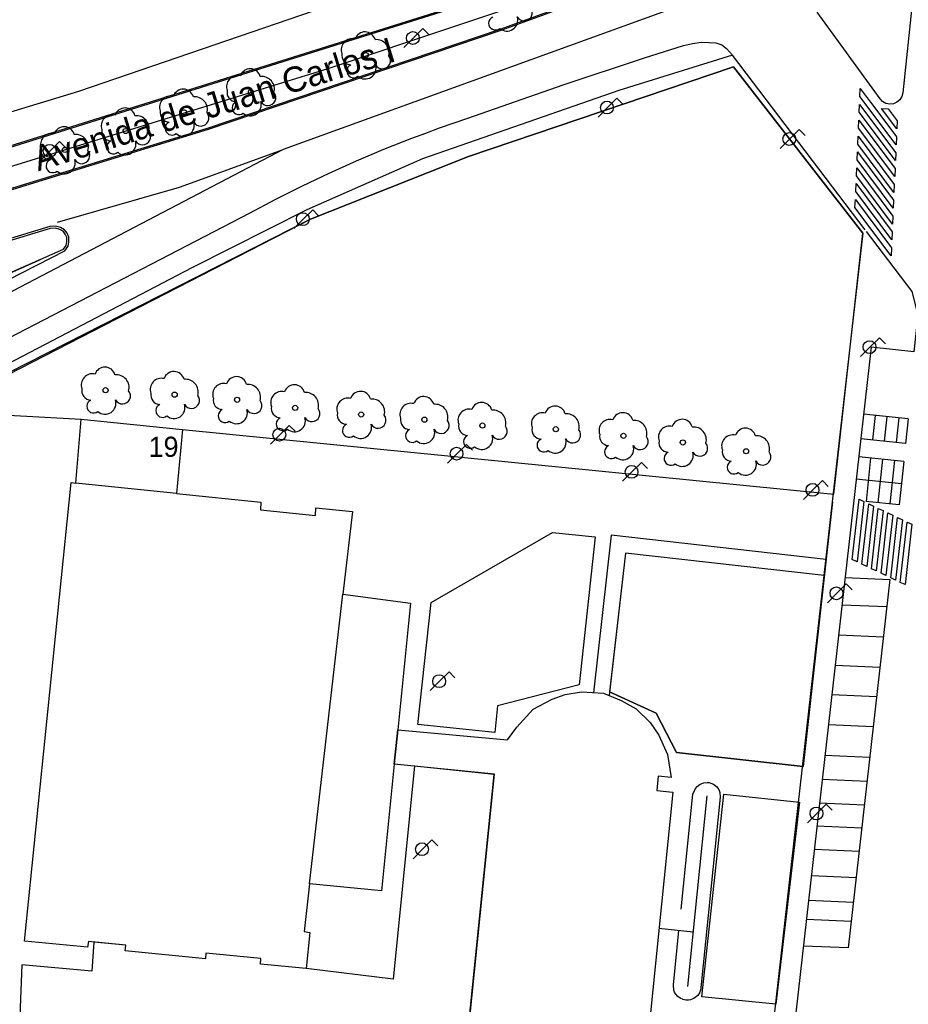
# Model space of a CAD drawing. Extents: x 282771 to 285132, y 4823109 to 4825496.
# Drawn here: x 282919.5 to 283007.8, y 4823860.6 to 4823958.4 of the extents above; entities that cross this region are included whole.
import ezdxf

# ---------------------------------------------------------------- set-up
doc = ezdxf.new("R2010")
doc.units = 0
for name, color, linetype in [('ACERA-BORDILLO', 7, 'Continuous'), ('ACERA-INTERIOR', 7, 'Continuous'), ('APARCAMIENTO', 7, 'Continuous'), ('ARBOL', 7, 'Continuous'), ('BORDILLO', 7, 'Continuous'), ('CALLE-EJE', 7, 'Continuous'), ('CALLE-TEXTO', 7, 'Continuous'), ('EDIFICIO', 7, 'Continuous'), ('FAROLA', 7, 'Continuous'), ('MEDIANERA', 7, 'Continuous'), ('NUM-PORTAL', 7, 'Continuous'), ('PARQUE-JARDIN-AREA', 7, 'Continuous'), ('PASO-PEATONES', 7, 'Continuous'), ('PUENTE', 7, 'Continuous'), ('SENAL-VIARIA', 7, 'Continuous'), ('TALUD', 7, 'Continuous'), ('ZONA-VERDE', 7, 'Continuous')]:
    doc.layers.add(name, color=color, linetype=linetype)

msp = doc.modelspace()

# ---------------------------------------------------------------- linework, layer by layer
at = {"layer": 'ACERA-BORDILLO'}
msp.add_lwpolyline([(283003.645, 4823937.384), (283008.189, 4823931.405), (283008.783, 4823929.069), (283008.369, 4823925.415), (283004.149, 4823925.895), (282996.079, 4823854.796), (283043.693, 4823849.222), (283046.052, 4823868.847), (283051.777, 4823868.21), (283052.18, 4823868.088), (283052.416, 4823868.016), (283052.638, 4823867.861), (283052.933, 4823867.624), (283053.295, 4823867.276), (283053.537, 4823866.967), (283072.621, 4823839.523), (283073.298, 4823838.878), (283074.171, 4823838.197), (283075.118, 4823837.59), (283076.301, 4823837.176), (283077.754, 4823836.86), (283264.587, 4823815.706)], dxfattribs=at)
at = {"layer": 'ACERA-INTERIOR'}
msp.add_lwpolyline([(283000.291, 4823910.54), (282997.381, 4823884.257), (282984.806, 4823885.623), (282982.761, 4823889.534), (282978.151, 4823891.669)], dxfattribs=at)
at = {"layer": 'APARCAMIENTO'}
for points in [[(283007.81, 4823918.768), (283003.392, 4823919.224)], [(283004.523, 4823919.107), (283004.272, 4823916.673)], [(283005.692, 4823918.986), (283005.441, 4823916.553)], [(283006.879, 4823918.864), (283006.628, 4823916.43)], [(283007.81, 4823918.768), (283007.558, 4823916.334)], [(283007.558, 4823916.334), (283003.116, 4823916.792)], [(283007.373, 4823914.542), (283002.913, 4823915.002)], [(283004.087, 4823914.881), (283003.641, 4823910.562)], [(283005.256, 4823914.76), (283004.811, 4823910.442)], [(283006.443, 4823914.638), (283005.997, 4823910.319)], [(283007.373, 4823914.542), (283006.928, 4823910.223)], [(283007.142, 4823912.3), (283002.659, 4823912.763)], [(283006.928, 4823910.223), (283003.641, 4823910.562)], [(283001.552, 4823903.009), (283006.001, 4823902.818), (283001.847, 4823866.219), (282997.398, 4823866.41)], [(283001.246, 4823900.311), (283005.695, 4823900.121)], [(283000.906, 4823897.318), (283005.355, 4823897.127)], [(283000.564, 4823894.308), (283005.013, 4823894.117)], [(283000.233, 4823891.392), (283004.682, 4823891.201)], [(282999.895, 4823888.417), (283004.345, 4823888.226)], [(282999.549, 4823885.366), (283003.998, 4823885.175)], [(282999.279, 4823882.984), (283003.728, 4823882.793)], [(282999.01, 4823880.618), (283003.46, 4823880.427)], [(282998.751, 4823878.334), (283003.2, 4823878.143)], [(282998.488, 4823876.016), (283002.937, 4823875.825)], [(282998.192, 4823873.41), (283002.641, 4823873.22)], [(282997.914, 4823870.964), (283002.364, 4823870.773)], [(282997.701, 4823869.084), (283002.15, 4823868.893)]]:
    msp.add_lwpolyline(points, dxfattribs=at)
at = {"layer": 'ARBOL'}
for centre in [(282953.91, 4823954.903), (282942.507, 4823951.243), (282935.852, 4823949.218), (282930.053, 4823947.349), (282924.02, 4823945.48), (282928.066, 4823921.612), (282934.926, 4823921.174), (282941.13, 4823920.663), (282946.895, 4823919.859), (282953.464, 4823919.202), (282959.74, 4823918.691), (282965.505, 4823918.106), (282972.804, 4823917.741), (282979.518, 4823917.084), (282985.429, 4823916.427), (282991.706, 4823915.55)]:
    msp.add_circle(centre, 0.255, dxfattribs=at)
for centre, radius, start, end in [((282967.938, 4823958.364), 1.086, 228.95444, 17.92792), ((282969.668, 4823959.084), 0.797, 208.96243, 38.99099), ((282966.798, 4823958.064), 0.672, 113.73669, 309.47246), ((282953.84, 4823956.163), 1.038, 15.64225, 161.38431), ((282952.58, 4823955.433), 1.097, 75.43176, 200.55605), ((282954.97, 4823955.163), 1.272, 345.0327, 95.79922), ((282952.47, 4823954.863), 0.935, 168.59894, 268.13232), ((282955.58, 4823954.333), 0.797, 208.96243, 38.99099), ((282952.71, 4823953.313), 0.672, 113.73669, 309.47246), ((282953.85, 4823953.613), 1.086, 228.95444, 17.92792), ((282941.177, 4823951.773), 1.097, 75.43176, 200.55605), ((282942.437, 4823952.503), 1.038, 15.64225, 161.38431), ((282943.567, 4823951.503), 1.272, 345.0327, 95.79922), ((282935.782, 4823950.478), 1.038, 15.64225, 161.38431), ((282941.067, 4823951.203), 0.935, 168.59894, 268.13232), ((282944.177, 4823950.673), 0.797, 208.96243, 38.99099), ((282934.522, 4823949.748), 1.097, 75.43176, 200.55605), ((282936.912, 4823949.478), 1.272, 345.0327, 95.79922), ((282941.307, 4823949.653), 0.672, 113.73669, 309.47246), ((282942.447, 4823949.953), 1.086, 228.95444, 17.92792), ((282928.723, 4823947.879), 1.097, 75.43176, 200.55605), ((282929.983, 4823948.609), 1.038, 15.64225, 161.38431), ((282934.412, 4823949.178), 0.935, 168.59894, 268.13232), ((282937.522, 4823948.648), 0.797, 208.96243, 38.99099), ((282931.113, 4823947.609), 1.272, 345.0327, 95.79922), ((282934.652, 4823947.628), 0.672, 113.73669, 309.47246), ((282935.792, 4823947.928), 1.086, 228.95444, 17.92792), ((282922.69, 4823946.01), 1.097, 75.43176, 200.55605), ((282923.95, 4823946.74), 1.038, 15.64225, 161.38431), ((282925.08, 4823945.74), 1.272, 345.0327, 95.79922), ((282928.613, 4823947.309), 0.935, 168.59894, 268.13232), ((282931.723, 4823946.779), 0.797, 208.96243, 38.99099), ((282928.853, 4823945.759), 0.672, 113.73669, 309.47246), ((282929.993, 4823946.059), 1.086, 228.95444, 17.92792), ((282922.58, 4823945.44), 0.935, 168.59894, 268.13232), ((282925.69, 4823944.91), 0.797, 208.96243, 38.99099), ((282922.82, 4823943.89), 0.672, 113.73669, 309.47246), ((282923.96, 4823944.19), 1.086, 228.95444, 17.92792), ((282927.996, 4823922.872), 1.038, 15.64228, 161.38435), ((282926.736, 4823922.142), 1.097, 75.4318, 200.55608), ((282929.126, 4823921.872), 1.272, 345.03273, 95.79925), ((282933.596, 4823921.704), 1.097, 75.4318, 200.55608), ((282934.856, 4823922.434), 1.038, 15.64228, 161.38435), ((282935.986, 4823921.434), 1.272, 345.03273, 95.79925), ((282941.06, 4823921.923), 1.038, 15.64228, 161.38435), ((282926.626, 4823921.572), 0.935, 168.59898, 268.13236), ((282929.736, 4823921.042), 0.797, 208.96247, 38.99103), ((282939.8, 4823921.193), 1.097, 75.4318, 200.55608), ((282942.19, 4823920.923), 1.272, 345.03273, 95.79925), ((282946.825, 4823921.119), 1.038, 15.64228, 161.38435), ((282926.866, 4823920.022), 0.672, 113.73672, 309.4725), ((282928.006, 4823920.322), 1.086, 228.95447, 17.92796), ((282933.486, 4823921.134), 0.935, 168.59898, 268.13236), ((282936.596, 4823920.604), 0.797, 208.96247, 38.99103), ((282939.69, 4823920.623), 0.935, 168.59898, 268.13236), ((282942.8, 4823920.093), 0.797, 208.96247, 38.99103), ((282945.565, 4823920.389), 1.097, 75.4318, 200.55608), ((282947.955, 4823920.119), 1.272, 345.03273, 95.79925), ((282952.134, 4823919.732), 1.097, 75.4318, 200.55608), ((282953.394, 4823920.462), 1.038, 15.64228, 161.38435), ((282954.524, 4823919.462), 1.272, 345.03273, 95.79925), ((282959.67, 4823919.951), 1.038, 15.64228, 161.38435), ((282933.726, 4823919.584), 0.672, 113.73672, 309.4725), ((282934.866, 4823919.884), 1.086, 228.95447, 17.92796), ((282939.93, 4823919.073), 0.672, 113.73672, 309.4725), ((282941.07, 4823919.373), 1.086, 228.95447, 17.92796), ((282945.455, 4823919.819), 0.935, 168.59898, 268.13236), ((282948.565, 4823919.289), 0.797, 208.96247, 38.99103), ((282958.41, 4823919.221), 1.097, 75.4318, 200.55608), ((282960.8, 4823918.951), 1.272, 345.03273, 95.79925), ((282964.176, 4823918.636), 1.097, 75.4318, 200.55608), ((282965.435, 4823919.366), 1.038, 15.64228, 161.38435), ((282966.565, 4823918.366), 1.272, 345.03273, 95.79925), ((282972.734, 4823919.001), 1.038, 15.64228, 161.38435), ((282945.695, 4823918.269), 0.672, 113.73672, 309.4725), ((282946.835, 4823918.569), 1.086, 228.95447, 17.92796), ((282952.024, 4823919.162), 0.935, 168.59898, 268.13236), ((282955.134, 4823918.632), 0.797, 208.96247, 38.99103), ((282958.3, 4823918.651), 0.935, 168.59898, 268.13236), ((282961.41, 4823918.121), 0.797, 208.96247, 38.99103), ((282971.474, 4823918.271), 1.097, 75.4318, 200.55608), ((282973.864, 4823918.001), 1.272, 345.03273, 95.79925), ((282978.188, 4823917.614), 1.097, 75.4318, 200.55608), ((282979.448, 4823918.344), 1.038, 15.64228, 161.38435), ((282980.578, 4823917.344), 1.272, 345.03273, 95.79925), ((282985.359, 4823917.687), 1.038, 15.64228, 161.38435), ((282952.264, 4823917.612), 0.672, 113.73672, 309.4725), ((282953.404, 4823917.912), 1.086, 228.95447, 17.92796), ((282958.54, 4823917.101), 0.672, 113.73672, 309.4725), ((282959.68, 4823917.401), 1.086, 228.95447, 17.92796), ((282964.066, 4823918.066), 0.935, 168.59898, 268.13236), ((282967.175, 4823917.536), 0.797, 208.96247, 38.99103), ((282971.364, 4823917.701), 0.935, 168.59898, 268.13236), ((282974.474, 4823917.171), 0.797, 208.96247, 38.99103), ((282984.099, 4823916.957), 1.097, 75.4318, 200.55608), ((282986.489, 4823916.687), 1.272, 345.03273, 95.79925), ((282991.636, 4823916.81), 1.038, 15.64228, 161.38435), ((282964.306, 4823916.516), 0.672, 113.73672, 309.4725), ((282965.445, 4823916.816), 1.086, 228.95447, 17.92796), ((282971.604, 4823916.151), 0.672, 113.73672, 309.4725), ((282972.744, 4823916.451), 1.086, 228.95447, 17.92796), ((282978.078, 4823917.044), 0.935, 168.59898, 268.13236), ((282981.188, 4823916.514), 0.797, 208.96247, 38.99103), ((282990.376, 4823916.08), 1.097, 75.4318, 200.55608), ((282992.766, 4823915.81), 1.272, 345.03273, 95.79925), ((282978.318, 4823915.494), 0.672, 113.73672, 309.4725), ((282979.458, 4823915.794), 1.086, 228.95447, 17.92796), ((282983.989, 4823916.387), 0.935, 168.59898, 268.13236), ((282987.099, 4823915.857), 0.797, 208.96247, 38.99103), ((282990.266, 4823915.51), 0.935, 168.59898, 268.13236), ((282984.229, 4823914.837), 0.672, 113.73672, 309.4725), ((282985.369, 4823915.137), 1.086, 228.95447, 17.92796), ((282993.376, 4823914.98), 0.797, 208.96247, 38.99103), ((282990.506, 4823913.96), 0.672, 113.73672, 309.4725), ((282991.646, 4823914.26), 1.086, 228.95447, 17.92796)]:
    msp.add_arc(centre, radius, start, end, dxfattribs=at)
at = {"layer": 'BORDILLO'}
for points in [[(282818.945, 4823915.488), (282835.539, 4823920.253), (282858.005, 4823927.171), (282907.774, 4823942.495), (282962.498, 4823959.668), (282998.605, 4823972.73), (282999.873, 4823969.195), (282967.437, 4823957.365), (282938.244, 4823947.499), (282904.041, 4823937.029), (282863.111, 4823924.736), (282837.371, 4823916.968), (282832.795, 4823915.777), (282829.197, 4823915), (282825.003, 4823914.352), (282818.972, 4823913.757), (282818.732, 4823913.92), (282818.563, 4823914.133), (282818.456, 4823914.335), (282818.42, 4823914.653), (282818.471, 4823914.906), (282818.587, 4823915.147), (282818.698, 4823915.331), (282818.945, 4823915.488)], [(283008.453, 4823962.255), (283007.273, 4823951.139), (283007.181, 4823950.784), (283006.979, 4823950.458), (283006.688, 4823950.208), (283006.351, 4823950.063), (283005.987, 4823950.022), (283005.61, 4823950.094), (283005.273, 4823950.276), (283005.017, 4823950.538), (282998.774, 4823959.168)], [(283003.532, 4823937.533), (282990.352, 4823954.875), (282979.059, 4823951.377), (282959.559, 4823944.585), (282948.048, 4823939.513), (282936.636, 4823933.753), (282916.125, 4823923.086)], [(282912.786, 4823929.714), (282923.998, 4823935.467), (282924.334, 4823935.906), (282924.41, 4823936.355), (282924.419, 4823936.82), (282924.233, 4823937.217), (282923.979, 4823937.555), (282923.582, 4823937.767), (282923.126, 4823937.894), (282922.522, 4823937.876), (282890.695, 4823928.189)]]:
    msp.add_lwpolyline(points, dxfattribs=at)
at = {"layer": 'CALLE-EJE'}
msp.add_lwpolyline([(283013.979, 4823974.894), (282950.157, 4823953.516), (282891.09, 4823935.335), (282857.761, 4823925.365)], dxfattribs=at)
at = {"layer": 'EDIFICIO'}
for points in [[(282920, 4823866.905), (282924.63, 4823912.435), (282925.11, 4823912.385), (282925.65, 4823918.725), (282935.69, 4823917.725), (282935.11, 4823911.365), (282943.5, 4823910.495), (282943.47, 4823909.745), (282948.91, 4823909.175), (282948.97, 4823909.935), (282952.59, 4823909.565), (282951.64, 4823901.365), (282958.36, 4823900.455), (282957.086, 4823887.872), (282956.744, 4823884.489), (282955.47, 4823871.905), (282948.33, 4823872.595), (282947.78, 4823867.845), (282948.36, 4823867.765), (282948, 4823864.165), (282943.46, 4823864.615), (282943.5, 4823865.165), (282938.03, 4823865.705), (282938, 4823865.145), (282930.02, 4823865.925), (282930.06, 4823866.495), (282926.37, 4823866.865), (282926.28, 4823866.285), (282920, 4823866.905)], [(282979.316, 4823831.296), (282961.592, 4823833.09), (282966.693, 4823883.482), (282956.744, 4823884.489), (282957.086, 4823887.872), (282967.993, 4823886.877), (282968.925, 4823888.146), (282970.556, 4823889.933), (282972.446, 4823890.943), (282973.714, 4823891.383), (282975.345, 4823891.642), (282977.546, 4823891.513), (282979.28, 4823890.813), (282980.782, 4823889.959), (282982.179, 4823888.612), (282983.034, 4823887.343), (282983.888, 4823885.426), (282984.25, 4823883.147), (282982.982, 4823883.277), (282982.845, 4823881.847), (282984.416, 4823881.688), (282979.316, 4823831.296)]]:
    msp.add_lwpolyline(points, dxfattribs=at)
at = {"layer": 'FAROLA'}
for p, q in [((282959.58, 4823957.524), (282958.64, 4823956.594)), ((282960.17, 4823956.934), (282959.58, 4823957.524)), ((282958.64, 4823956.594), (282957.71, 4823955.654)), ((282978.87, 4823950.615), (282977.93, 4823949.685)), ((282979.46, 4823950.025), (282978.87, 4823950.615)), ((282977.93, 4823949.685), (282977, 4823948.745)), ((282996.979, 4823947.495), (282996.039, 4823946.565)), ((282997.569, 4823946.905), (282996.979, 4823947.495)), ((282923.49, 4823946.315), (282922.55, 4823945.385)), ((282924.08, 4823945.725), (282923.49, 4823946.315)), ((282996.039, 4823946.565), (282995.109, 4823945.625)), ((282922.55, 4823945.385), (282921.62, 4823944.445)), ((282948.64, 4823939.535), (282947.7, 4823938.605)), ((282949.23, 4823938.945), (282948.64, 4823939.535)), ((282947.7, 4823938.605), (282946.77, 4823937.665)), ((283004.959, 4823926.825), (283004.019, 4823925.895)), ((283005.549, 4823926.235), (283004.959, 4823926.825)), ((283004.019, 4823925.895), (283003.089, 4823924.955)), ((282946.31, 4823918.125), (282945.37, 4823917.195)), ((282946.9, 4823917.535), (282946.31, 4823918.125)), ((282945.37, 4823917.195), (282944.44, 4823916.255)), ((282963.92, 4823916.235), (282962.98, 4823915.305)), ((282964.51, 4823915.645), (282963.92, 4823916.235)), ((282962.98, 4823915.305), (282962.05, 4823914.365)), ((282981.31, 4823914.435), (282980.37, 4823913.505)), ((282981.9, 4823913.845), (282981.31, 4823914.435)), ((282980.37, 4823913.505), (282979.44, 4823912.565)), ((282999.289, 4823912.645), (282998.349, 4823911.715)), ((282999.879, 4823912.055), (282999.289, 4823912.645)), ((282998.349, 4823911.715), (282997.419, 4823910.775)), ((283001.669, 4823902.375), (283000.729, 4823901.445)), ((283002.259, 4823901.785), (283001.669, 4823902.375)), ((283000.729, 4823901.445), (282999.799, 4823900.505)), ((282962.19, 4823893.645), (282961.25, 4823892.715)), ((282962.78, 4823893.055), (282962.19, 4823893.645)), ((282961.25, 4823892.715), (282960.32, 4823891.775)), ((282999.679, 4823880.505), (282998.739, 4823879.575)), ((283000.269, 4823879.915), (282999.679, 4823880.505)), ((282998.739, 4823879.575), (282997.809, 4823878.635)), ((282960.49, 4823876.955), (282959.55, 4823876.025)), ((282961.08, 4823876.365), (282960.49, 4823876.955)), ((282959.55, 4823876.025), (282958.62, 4823875.085))]:
    msp.add_line(p, q, dxfattribs=at)
for centre in [(282958.6, 4823956.594), (282977.89, 4823949.685), (282995.999, 4823946.565), (282922.51, 4823945.385), (282947.66, 4823938.605), (283003.979, 4823925.895), (282945.33, 4823917.195), (282962.94, 4823915.305), (282980.33, 4823913.505), (282998.309, 4823911.715), (283000.689, 4823901.445), (282961.21, 4823892.715), (282998.699, 4823879.575), (282959.51, 4823876.025)]:
    msp.add_circle(centre, 0.637, dxfattribs=at)
at = {"layer": 'MEDIANERA'}
for points in [[(282935.11, 4823911.365), (282925.11, 4823912.385)], [(282948.33, 4823872.595), (282951.64, 4823901.365)], [(282956.744, 4823884.489), (282957.086, 4823887.872)]]:
    msp.add_lwpolyline(points, dxfattribs=at)
at = {"layer": 'PARQUE-JARDIN-AREA'}
msp.add_lwpolyline([(282906.37, 4823917.011), (282948.412, 4823938.591), (282964.137, 4823944.842), (282990.454, 4823953.724), (283003.315, 4823937.197), (283000.274, 4823910.522), (282994.263, 4823857.541), (282996.061, 4823854.776), (283043.676, 4823849.203)], dxfattribs=at)
at = {"layer": 'PASO-PEATONES'}
for points in [[(283006.613, 4823945.992), (283003.02, 4823950.792), (283003.055, 4823951.58), (283003.748, 4823950.655), (283003.925, 4823950.398), (283004.105, 4823950.177), (283006.648, 4823946.78)], [(283006.543, 4823944.417), (283002.95, 4823949.217), (283002.985, 4823950.004), (283006.578, 4823945.205)], [(283006.683, 4823947.568), (283005.178, 4823949.578), (283005.82, 4823949.555), (283006.718, 4823948.355)], [(283006.474, 4823942.841), (283002.88, 4823947.641), (283002.915, 4823948.429), (283006.509, 4823943.629)], [(283006.404, 4823941.266), (283002.811, 4823946.066), (283002.846, 4823946.854), (283006.439, 4823942.054)], [(283006.334, 4823939.691), (283002.741, 4823944.491), (283002.776, 4823945.278), (283006.369, 4823940.478)], [(283006.264, 4823938.115), (283002.671, 4823942.915), (283002.706, 4823943.703), (283006.299, 4823938.903)], [(283006.194, 4823936.54), (283002.601, 4823941.34), (283002.636, 4823942.128), (283006.229, 4823937.328)], [(283006.124, 4823934.964), (283002.531, 4823939.764), (283002.566, 4823940.552), (283006.159, 4823935.752)], [(283002.731, 4823904.57), (283002.261, 4823904.793), (283002.941, 4823910.785), (283003.412, 4823910.562)], [(283003.693, 4823904.114), (283003.212, 4823904.342), (283003.892, 4823910.334), (283004.373, 4823910.106)], [(283004.644, 4823903.662), (283004.163, 4823903.89), (283004.844, 4823909.882), (283005.325, 4823909.654)], [(283005.596, 4823903.211), (283005.124, 4823903.434), (283005.804, 4823909.427), (283006.276, 4823909.203)], [(283006.556, 4823902.755), (283006.077, 4823902.982), (283006.757, 4823908.975), (283007.236, 4823908.747)], [(283007.509, 4823902.303), (283007.028, 4823902.531), (283007.708, 4823908.523), (283008.189, 4823908.295)]]:
    msp.add_lwpolyline(points, close=True, dxfattribs=at)
at = {"layer": 'PUENTE'}
for points in [[(282999.654, 4823904.793), (282978.305, 4823907.215), (282976.53, 4823891.572)], [(282999.478, 4823903.202), (282979.714, 4823905.445), (282978.108, 4823891.286)], [(282985.25, 4823870.06), (282986.406, 4823881.486), (282986.698, 4823882.049), (282986.856, 4823882.249), (282987.156, 4823882.49), (282987.515, 4823882.63), (282987.857, 4823882.664), (282988.038, 4823882.646), (282988.219, 4823882.602), (282988.481, 4823882.49), (282988.778, 4823882.256), (282988.99, 4823881.961), (282989.108, 4823881.645), (282989.136, 4823881.21), (282987.219, 4823862.273), (282987.166, 4823862.016), (282987.068, 4823861.771), (282986.915, 4823861.507), (282986.523, 4823861.19), (282986.176, 4823861.077), (282985.987, 4823861.045), (282985.713, 4823861.049), (282985.457, 4823861.098), (282985.168, 4823861.223), (282984.916, 4823861.41), (282984.693, 4823861.68), (282984.605, 4823861.843), (282984.538, 4823862.023), (282984.517, 4823862.118), (282984.482, 4823862.411), (282984.489, 4823862.549), (282985.038, 4823867.97)], [(282987.819, 4823881.343), (282985.901, 4823862.397)], [(282983.048, 4823868.171), (282986.45, 4823867.827)]]:
    msp.add_lwpolyline(points, dxfattribs=at)
at = {"layer": 'SENAL-VIARIA'}
for points in [[(282814.567, 4823917.694), (282855.36, 4823930.021), (282925.392, 4823951.298), (282997.893, 4823976.156)], [(282991.089, 4823961.981), (282945.718, 4823945.511)], [(282872.263, 4823902.89), (282942.35, 4823939.197), (282944.966, 4823940.583), (282947.613, 4823941.912), (282950.289, 4823943.183), (282952.995, 4823944.395), (282955.725, 4823945.547), (282958.481, 4823946.638), (282959.869, 4823947.153), (282961.258, 4823947.668), (282964.055, 4823948.636), (282973.52, 4823951.954), (282981.626, 4823954.625), (282985.494, 4823955.853), (282986.4, 4823956.057), (282987.269, 4823956.171), (282988.024, 4823956.164), (282988.694, 4823956.107), (282989.293, 4823955.9), (282989.749, 4823955.551), (282990.353, 4823954.875)], [(282945.718, 4823945.511), (282866.58, 4823904.153)], [(282923.268, 4823938.289), (282935.406, 4823941.771), (282945.718, 4823945.511)]]:
    msp.add_lwpolyline(points, dxfattribs=at)
at = {"layer": 'TALUD'}
msp.add_lwpolyline([(282921.627, 4823934.594), (282877.445, 4823914.898), (282868.891, 4823911.989), (282862.005, 4823909.496), (282855.663, 4823906.641), (282849.864, 4823903.106), (282845.697, 4823899.571), (282840.532, 4823893.815), (282836.582, 4823886.632)], dxfattribs=at)
at = {"layer": 'ZONA-VERDE'}
for p, q in [((282979.714, 4823905.445), (282978.151, 4823891.669)), ((282999.478, 4823903.202), (282979.714, 4823905.445)), ((282978.151, 4823891.669), (282982.761, 4823889.534)), ((282958.775, 4823884.263), (282956.639, 4823863.137)), ((282966.674, 4823883.463), (282958.775, 4823884.263)), ((282961.573, 4823833.07), (282966.674, 4823883.463)), ((282919.75, 4823864.535), (282919.531, 4823859.43)), ((282926.7, 4823863.925), (282919.75, 4823864.535)), ((282956.639, 4823863.137), (282948, 4823864.165))]:
    msp.add_line(p, q, dxfattribs=at)
for points in [[(282903.998, 4823937.173), (282938.199, 4823947.642), (282967.387, 4823957.507), (282999.682, 4823969.285), (282998.514, 4823972.538), (282962.546, 4823959.526), (282907.818, 4823942.352), (282874.97, 4823932.238)], [(282917.818, 4823919.179), (282925.65, 4823918.725), (282935.69, 4823917.725), (283000.418, 4823911.302), (283003.315, 4823937.197), (282990.454, 4823953.724), (282964.137, 4823944.842), (282948.412, 4823938.591), (282918.41, 4823923.327)], [(282923.866, 4823935.624), (282924.145, 4823935.989), (282924.211, 4823936.373), (282924.218, 4823936.777), (282924.06, 4823937.114), (282923.846, 4823937.4), (282923.507, 4823937.58), (282923.101, 4823937.693), (282922.555, 4823937.677), (282890.752, 4823927.998), (282877.761, 4823924.074), (282878.407, 4823921.991), (282837.576, 4823909.824), (282831.392, 4823908.344), (282822.94, 4823906.647), (282785.977, 4823899.906)], [(282877.381, 4823915.088), (282921.611, 4823934.628), (282923.866, 4823935.624)], [(282982.761, 4823889.534), (282984.806, 4823885.623), (282997.381, 4823884.257), (282999.478, 4823903.202)], [(282948, 4823864.165), (282943.46, 4823864.615), (282943.5, 4823865.165), (282938.03, 4823865.705), (282938, 4823865.145), (282930.02, 4823865.925), (282930.06, 4823866.495), (282926.91, 4823866.805), (282926.7, 4823863.925)]]:
    msp.add_lwpolyline(points, dxfattribs=at)
for points in [[(282966.749, 4823887.604), (282959.093, 4823888.42), (282960.406, 4823900.521), (282972.466, 4823907.466), (282976.712, 4823907.052), (282975.133, 4823892.367), (282967.004, 4823890.256)], [(282989.502, 4823881.511), (282997.009, 4823880.708), (282994.679, 4823860.642), (282987.302, 4823861.368)]]:
    msp.add_lwpolyline(points, close=True, dxfattribs=at)

# ---------------------------------------------------------------- texts
at = {"layer": 'CALLE-TEXTO'}
msp.add_text('Avenida de Juan Carlos I', height=2.5, rotation=17.1089, dxfattribs=at).set_placement((282921.358, 4823943.344))
at = {"layer": 'NUM-PORTAL'}
msp.add_text('19', height=2, dxfattribs=at).set_placement((282932.336, 4823914.997))

doc.saveas('drawing.dxf')
